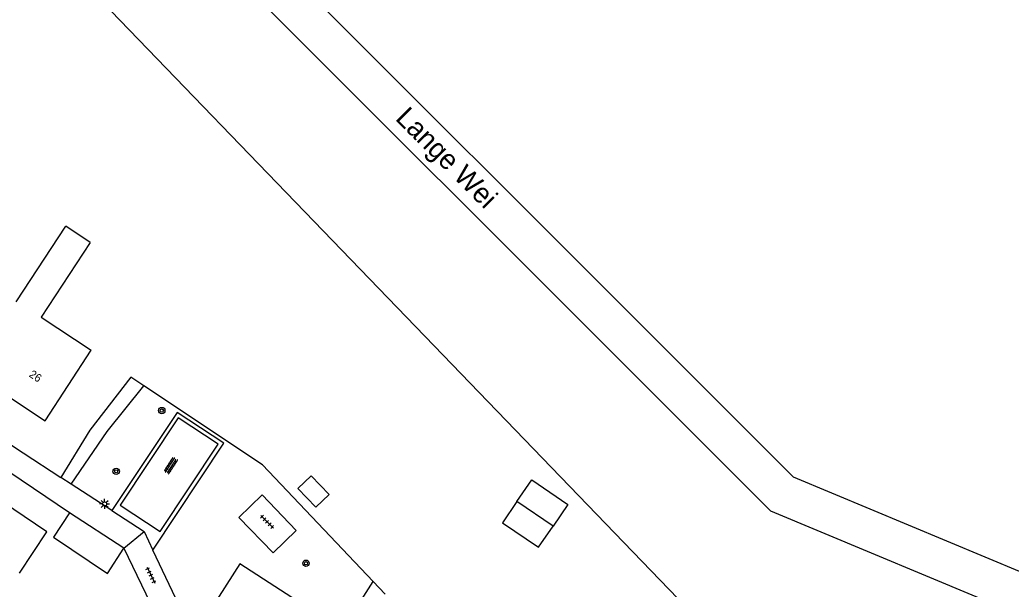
# Model space of a CAD drawing. Extents: x 136000 to 141014, y 402000 to 403500.
# Drawn here: x 138520.3 to 138644, y 402916.2 to 402987.2 of the extents above; entities that cross this region are included whole.
import ezdxf

# ---------------------------------------------------------------- set-up
doc = ezdxf.new("R2010")
doc.units = 0
for name, color, linetype in [('gg-afsc-erfafscheiding', 7, 'Continuous'), ('gg-anno-huisnummerreeks BGT', 7, 'Continuous'), ('gg-anno-openbare ruimte label', 7, 'Continuous'), ('gg-bbg-bijgebouw', 7, 'Continuous'), ('gg-bbg-gedigitaliseerde bebouwing', 7, 'Continuous'), ('gg-bbg-gedigitaliseerde bijgebouw', 7, 'Continuous'), ('gg-bbg-hoofdgebouw', 7, 'Continuous'), ('gg-bbg-luifel en loopbrug', 7, 'Continuous'), ('gg-knt-bronhoudergrens', 7, 'Continuous'), ('gg-knt-onverhard', 7, 'Continuous'), ('gg-knt-plantopografie kant verharding', 7, 'Continuous'), ('gg-knt-verharding', 7, 'Continuous'), ('gt-grn-groengrens', 7, 'Continuous'), ('gt-grn-weggrens', 7, 'Continuous'), ('gt-symb-boom', 7, 'Continuous'), ('gt-symb-lichtmast', 7, 'Continuous'), ('gt-symb-overige verharding', 7, 'Continuous'), ('gt-symb-tegel verharding', 7, 'Continuous')]:
    doc.layers.add(name, color=color, linetype=linetype)

# ---------------------------------------------------------------- blocks, each defined once
blk = doc.blocks.new('gt0-LMAST')
at = {"layer": 'gt-symb-lichtmast'}
for p, q in [((-0.18, 0.17), (-0.45, 0.44)), ((0, 0.25), (0, 0.62)), ((0.17, 0.17), (0.44, 0.44)), ((-0.25, 0), (-0.63, 0)), ((-0.18, -0.18), (-0.45, -0.45)), ((0, -0.25), (0, -0.63)), ((0.44, -0.45), (0.17, -0.18)), ((0.25, 0), (0.62, 0))]:
    blk.add_line(p, q, dxfattribs=at)
blk.add_circle((0, 0), 0.25, dxfattribs=at)
blk = doc.blocks.new('gt0-BOOM')
at = {"layer": 'gt-symb-boom'}
for radius in [0.4, 0.2]:
    blk.add_circle((0, 0), radius, dxfattribs=at)
blk = doc.blocks.new('gt0-OVH')
at = {"layer": 'gt-symb-overige verharding'}
for points in [[(-0.97, 0.3), (-0.97, 0.31), (-0.96, 0.32), (-0.97, 0.33), (-0.97, 0.34), (-0.98, 0.35), (-0.99, 0.35), (-1, 0.36), (-1.01, 0.35), (-1.02, 0.35), (-1.03, 0.34), (-1.03, 0.33), (-1.04, 0.32), (-1.03, 0.31), (-1.03, 0.3), (-1.02, 0.29), (-1.01, 0.29), (-1, 0.28), (-0.99, 0.29), (-0.98, 0.29)], [(-0.87, 0.11), (-0.87, 0.12), (-0.86, 0.13), (-0.87, 0.14), (-0.87, 0.15), (-0.88, 0.16), (-0.89, 0.16), (-0.9, 0.16), (-0.91, 0.16), (-0.92, 0.16), (-0.93, 0.15), (-0.93, 0.14), (-0.94, 0.13), (-0.93, 0.12), (-0.93, 0.11), (-0.92, 0.1), (-0.91, 0.09), (-0.9, 0.09), (-0.89, 0.09), (-0.88, 0.1)], [(-0.77, 0.3), (-0.77, 0.31), (-0.76, 0.32), (-0.77, 0.33), (-0.77, 0.34), (-0.78, 0.35), (-0.79, 0.35), (-0.8, 0.36), (-0.81, 0.35), (-0.82, 0.35), (-0.83, 0.34), (-0.83, 0.33), (-0.84, 0.32), (-0.83, 0.31), (-0.83, 0.3), (-0.82, 0.29), (-0.81, 0.29), (-0.8, 0.28), (-0.79, 0.29), (-0.78, 0.29)], [(-0.67, 0.11), (-0.67, 0.12), (-0.66, 0.13), (-0.67, 0.14), (-0.67, 0.15), (-0.68, 0.16), (-0.69, 0.16), (-0.7, 0.16), (-0.71, 0.16), (-0.72, 0.16), (-0.73, 0.15), (-0.73, 0.14), (-0.74, 0.13), (-0.73, 0.12), (-0.73, 0.11), (-0.72, 0.1), (-0.71, 0.09), (-0.7, 0.09), (-0.69, 0.09), (-0.68, 0.1)], [(-0.57, 0.3), (-0.57, 0.31), (-0.56, 0.32), (-0.57, 0.33), (-0.57, 0.34), (-0.58, 0.35), (-0.59, 0.35), (-0.6, 0.36), (-0.61, 0.35), (-0.62, 0.35), (-0.63, 0.34), (-0.63, 0.33), (-0.64, 0.32), (-0.63, 0.31), (-0.63, 0.3), (-0.62, 0.29), (-0.61, 0.29), (-0.6, 0.28), (-0.59, 0.29), (-0.58, 0.29)], [(-0.47, 0.11), (-0.47, 0.12), (-0.46, 0.13), (-0.47, 0.14), (-0.47, 0.15), (-0.48, 0.16), (-0.49, 0.16), (-0.5, 0.16), (-0.51, 0.16), (-0.52, 0.16), (-0.53, 0.15), (-0.53, 0.14), (-0.54, 0.13), (-0.53, 0.12), (-0.53, 0.11), (-0.52, 0.1), (-0.51, 0.09), (-0.5, 0.09), (-0.49, 0.09), (-0.48, 0.1)], [(-0.37, 0.3), (-0.37, 0.31), (-0.36, 0.32), (-0.37, 0.33), (-0.37, 0.34), (-0.38, 0.35), (-0.39, 0.35), (-0.4, 0.36), (-0.41, 0.35), (-0.42, 0.35), (-0.43, 0.34), (-0.43, 0.33), (-0.44, 0.32), (-0.43, 0.31), (-0.43, 0.3), (-0.42, 0.29), (-0.41, 0.29), (-0.4, 0.28), (-0.39, 0.29), (-0.38, 0.29)], [(-0.27, 0.11), (-0.27, 0.12), (-0.26, 0.13), (-0.27, 0.14), (-0.27, 0.15), (-0.28, 0.16), (-0.29, 0.16), (-0.3, 0.16), (-0.31, 0.16), (-0.32, 0.16), (-0.33, 0.15), (-0.33, 0.14), (-0.34, 0.13), (-0.33, 0.12), (-0.33, 0.11), (-0.32, 0.1), (-0.31, 0.09), (-0.3, 0.09), (-0.29, 0.09), (-0.28, 0.1)], [(-0.17, 0.3), (-0.17, 0.31), (-0.16, 0.32), (-0.17, 0.33), (-0.17, 0.34), (-0.18, 0.35), (-0.19, 0.35), (-0.2, 0.36), (-0.21, 0.35), (-0.22, 0.35), (-0.23, 0.34), (-0.23, 0.33), (-0.24, 0.32), (-0.23, 0.31), (-0.23, 0.3), (-0.22, 0.29), (-0.21, 0.29), (-0.2, 0.28), (-0.19, 0.29), (-0.18, 0.29)], [(-0.07, 0.11), (-0.07, 0.12), (-0.06, 0.13), (-0.07, 0.14), (-0.07, 0.15), (-0.08, 0.16), (-0.09, 0.16), (-0.1, 0.16), (-0.11, 0.16), (-0.12, 0.16), (-0.13, 0.15), (-0.13, 0.14), (-0.14, 0.13), (-0.13, 0.12), (-0.13, 0.11), (-0.12, 0.1), (-0.11, 0.09), (-0.1, 0.09), (-0.09, 0.09), (-0.08, 0.1)], [(0.03, 0.3), (0.03, 0.31), (0.04, 0.32), (0.03, 0.33), (0.03, 0.34), (0.02, 0.35), (0.01, 0.35), (0, 0.36), (-0.01, 0.35), (-0.02, 0.35), (-0.03, 0.34), (-0.03, 0.33), (-0.04, 0.32), (-0.03, 0.31), (-0.03, 0.3), (-0.02, 0.29), (-0.01, 0.29), (0, 0.28), (0.01, 0.29), (0.02, 0.29)], [(0.13, 0.11), (0.13, 0.12), (0.14, 0.13), (0.13, 0.14), (0.13, 0.15), (0.12, 0.16), (0.11, 0.16), (0.1, 0.16), (0.09, 0.16), (0.08, 0.16), (0.07, 0.15), (0.07, 0.14), (0.06, 0.13), (0.07, 0.12), (0.07, 0.11), (0.08, 0.1), (0.09, 0.09), (0.1, 0.09), (0.11, 0.09), (0.12, 0.1)], [(0.23, 0.3), (0.23, 0.31), (0.24, 0.32), (0.23, 0.33), (0.23, 0.34), (0.22, 0.35), (0.21, 0.35), (0.2, 0.36), (0.19, 0.35), (0.18, 0.35), (0.17, 0.34), (0.17, 0.33), (0.16, 0.32), (0.17, 0.31), (0.17, 0.3), (0.18, 0.29), (0.19, 0.29), (0.2, 0.28), (0.21, 0.29), (0.22, 0.29)], [(0.33, 0.11), (0.33, 0.12), (0.34, 0.13), (0.33, 0.14), (0.33, 0.15), (0.32, 0.16), (0.31, 0.16), (0.3, 0.16), (0.29, 0.16), (0.28, 0.16), (0.27, 0.15), (0.27, 0.14), (0.26, 0.13), (0.27, 0.12), (0.27, 0.11), (0.28, 0.1), (0.29, 0.09), (0.3, 0.09), (0.31, 0.09), (0.32, 0.1)], [(0.43, 0.3), (0.43, 0.31), (0.44, 0.32), (0.43, 0.33), (0.43, 0.34), (0.42, 0.35), (0.41, 0.35), (0.4, 0.36), (0.39, 0.35), (0.38, 0.35), (0.37, 0.34), (0.37, 0.33), (0.36, 0.32), (0.37, 0.31), (0.37, 0.3), (0.38, 0.29), (0.39, 0.29), (0.4, 0.28), (0.41, 0.29), (0.42, 0.29)], [(0.53, 0.11), (0.53, 0.12), (0.54, 0.13), (0.53, 0.14), (0.53, 0.15), (0.52, 0.16), (0.51, 0.16), (0.5, 0.16), (0.49, 0.16), (0.48, 0.16), (0.47, 0.15), (0.47, 0.14), (0.46, 0.13), (0.47, 0.12), (0.47, 0.11), (0.48, 0.1), (0.49, 0.09), (0.5, 0.09), (0.51, 0.09), (0.52, 0.1)], [(0.63, 0.3), (0.63, 0.31), (0.64, 0.32), (0.63, 0.33), (0.63, 0.34), (0.62, 0.35), (0.61, 0.35), (0.6, 0.36), (0.59, 0.35), (0.58, 0.35), (0.57, 0.34), (0.57, 0.33), (0.56, 0.32), (0.57, 0.31), (0.57, 0.3), (0.58, 0.29), (0.59, 0.29), (0.6, 0.28), (0.61, 0.29), (0.62, 0.29)], [(0.73, 0.11), (0.73, 0.12), (0.74, 0.13), (0.73, 0.14), (0.73, 0.15), (0.72, 0.16), (0.71, 0.16), (0.7, 0.16), (0.69, 0.16), (0.68, 0.16), (0.67, 0.15), (0.67, 0.14), (0.66, 0.13), (0.67, 0.12), (0.67, 0.11), (0.68, 0.1), (0.69, 0.09), (0.7, 0.09), (0.71, 0.09), (0.72, 0.1)], [(0.83, 0.3), (0.83, 0.31), (0.84, 0.32), (0.83, 0.33), (0.83, 0.34), (0.82, 0.35), (0.81, 0.35), (0.8, 0.36), (0.79, 0.35), (0.78, 0.35), (0.77, 0.34), (0.77, 0.33), (0.76, 0.32), (0.77, 0.31), (0.77, 0.3), (0.78, 0.29), (0.79, 0.29), (0.8, 0.28), (0.81, 0.29), (0.82, 0.29)], [(0.93, 0.11), (0.93, 0.12), (0.94, 0.13), (0.93, 0.14), (0.93, 0.15), (0.92, 0.16), (0.91, 0.16), (0.9, 0.16), (0.89, 0.16), (0.88, 0.16), (0.87, 0.15), (0.87, 0.14), (0.86, 0.13), (0.87, 0.12), (0.87, 0.11), (0.88, 0.1), (0.89, 0.09), (0.9, 0.09), (0.91, 0.09), (0.92, 0.1)], [(1.03, 0.3), (1.03, 0.31), (1.04, 0.32), (1.03, 0.33), (1.03, 0.34), (1.02, 0.35), (1.01, 0.35), (1, 0.36), (0.99, 0.35), (0.98, 0.35), (0.97, 0.34), (0.97, 0.33), (0.96, 0.32), (0.97, 0.31), (0.97, 0.3), (0.98, 0.29), (0.99, 0.29), (1, 0.28), (1.01, 0.29), (1.02, 0.29)], [(-0.97, -0.14), (-0.97, -0.13), (-0.96, -0.12), (-0.97, -0.11), (-0.97, -0.1), (-0.98, -0.09), (-0.99, -0.09), (-1, -0.08), (-1.01, -0.09), (-1.02, -0.09), (-1.03, -0.1), (-1.03, -0.11), (-1.04, -0.12), (-1.03, -0.13), (-1.03, -0.14), (-1.02, -0.15), (-1.01, -0.15), (-1, -0.16), (-0.99, -0.15), (-0.98, -0.15)], [(-0.87, -0.33), (-0.87, -0.32), (-0.86, -0.31), (-0.87, -0.3), (-0.87, -0.29), (-0.88, -0.28), (-0.89, -0.28), (-0.9, -0.28), (-0.91, -0.28), (-0.92, -0.28), (-0.93, -0.29), (-0.93, -0.3), (-0.94, -0.31), (-0.93, -0.32), (-0.93, -0.33), (-0.92, -0.34), (-0.91, -0.35), (-0.9, -0.35), (-0.89, -0.35), (-0.88, -0.34)], [(-0.77, -0.14), (-0.77, -0.13), (-0.76, -0.12), (-0.77, -0.11), (-0.77, -0.1), (-0.78, -0.09), (-0.79, -0.09), (-0.8, -0.08), (-0.81, -0.09), (-0.82, -0.09), (-0.83, -0.1), (-0.83, -0.11), (-0.84, -0.12), (-0.83, -0.13), (-0.83, -0.14), (-0.82, -0.15), (-0.81, -0.15), (-0.8, -0.16), (-0.79, -0.15), (-0.78, -0.15)], [(-0.67, -0.33), (-0.67, -0.32), (-0.66, -0.31), (-0.67, -0.3), (-0.67, -0.29), (-0.68, -0.28), (-0.69, -0.28), (-0.7, -0.28), (-0.71, -0.28), (-0.72, -0.28), (-0.73, -0.29), (-0.73, -0.3), (-0.74, -0.31), (-0.73, -0.32), (-0.73, -0.33), (-0.72, -0.34), (-0.71, -0.35), (-0.7, -0.35), (-0.69, -0.35), (-0.68, -0.34)], [(-0.57, -0.14), (-0.57, -0.13), (-0.56, -0.12), (-0.57, -0.11), (-0.57, -0.1), (-0.58, -0.09), (-0.59, -0.09), (-0.6, -0.08), (-0.61, -0.09), (-0.62, -0.09), (-0.63, -0.1), (-0.63, -0.11), (-0.64, -0.12), (-0.63, -0.13), (-0.63, -0.14), (-0.62, -0.15), (-0.61, -0.15), (-0.6, -0.16), (-0.59, -0.15), (-0.58, -0.15)], [(-0.47, -0.33), (-0.47, -0.32), (-0.46, -0.31), (-0.47, -0.3), (-0.47, -0.29), (-0.48, -0.28), (-0.49, -0.28), (-0.5, -0.28), (-0.51, -0.28), (-0.52, -0.28), (-0.53, -0.29), (-0.53, -0.3), (-0.54, -0.31), (-0.53, -0.32), (-0.53, -0.33), (-0.52, -0.34), (-0.51, -0.35), (-0.5, -0.35), (-0.49, -0.35), (-0.48, -0.34)], [(-0.37, -0.14), (-0.37, -0.13), (-0.36, -0.12), (-0.37, -0.11), (-0.37, -0.1), (-0.38, -0.09), (-0.39, -0.09), (-0.4, -0.08), (-0.41, -0.09), (-0.42, -0.09), (-0.43, -0.1), (-0.43, -0.11), (-0.44, -0.12), (-0.43, -0.13), (-0.43, -0.14), (-0.42, -0.15), (-0.41, -0.15), (-0.4, -0.16), (-0.39, -0.15), (-0.38, -0.15)], [(-0.27, -0.33), (-0.27, -0.32), (-0.26, -0.31), (-0.27, -0.3), (-0.27, -0.29), (-0.28, -0.28), (-0.29, -0.28), (-0.3, -0.28), (-0.31, -0.28), (-0.32, -0.28), (-0.33, -0.29), (-0.33, -0.3), (-0.34, -0.31), (-0.33, -0.32), (-0.33, -0.33), (-0.32, -0.34), (-0.31, -0.35), (-0.3, -0.35), (-0.29, -0.35), (-0.28, -0.34)], [(-0.17, -0.14), (-0.17, -0.13), (-0.16, -0.12), (-0.17, -0.11), (-0.17, -0.1), (-0.18, -0.09), (-0.19, -0.09), (-0.2, -0.08), (-0.21, -0.09), (-0.22, -0.09), (-0.23, -0.1), (-0.23, -0.11), (-0.24, -0.12), (-0.23, -0.13), (-0.23, -0.14), (-0.22, -0.15), (-0.21, -0.15), (-0.2, -0.16), (-0.19, -0.15), (-0.18, -0.15)], [(-0.07, -0.33), (-0.07, -0.32), (-0.06, -0.31), (-0.07, -0.3), (-0.07, -0.29), (-0.08, -0.28), (-0.09, -0.28), (-0.1, -0.28), (-0.11, -0.28), (-0.12, -0.28), (-0.13, -0.29), (-0.13, -0.3), (-0.14, -0.31), (-0.13, -0.32), (-0.13, -0.33), (-0.12, -0.34), (-0.11, -0.35), (-0.1, -0.35), (-0.09, -0.35), (-0.08, -0.34)], [(0.03, -0.14), (0.03, -0.13), (0.04, -0.12), (0.03, -0.11), (0.03, -0.1), (0.02, -0.09), (0.01, -0.09), (0, -0.08), (-0.01, -0.09), (-0.02, -0.09), (-0.03, -0.1), (-0.03, -0.11), (-0.04, -0.12), (-0.03, -0.13), (-0.03, -0.14), (-0.02, -0.15), (-0.01, -0.15), (0, -0.16), (0.01, -0.15), (0.02, -0.15)], [(0.13, -0.33), (0.13, -0.32), (0.14, -0.31), (0.13, -0.3), (0.13, -0.29), (0.12, -0.28), (0.11, -0.28), (0.1, -0.28), (0.09, -0.28), (0.08, -0.28), (0.07, -0.29), (0.07, -0.3), (0.06, -0.31), (0.07, -0.32), (0.07, -0.33), (0.08, -0.34), (0.09, -0.35), (0.1, -0.35), (0.11, -0.35), (0.12, -0.34)], [(0.23, -0.14), (0.23, -0.13), (0.24, -0.12), (0.23, -0.11), (0.23, -0.1), (0.22, -0.09), (0.21, -0.09), (0.2, -0.08), (0.19, -0.09), (0.18, -0.09), (0.17, -0.1), (0.17, -0.11), (0.16, -0.12), (0.17, -0.13), (0.17, -0.14), (0.18, -0.15), (0.19, -0.15), (0.2, -0.16), (0.21, -0.15), (0.22, -0.15)], [(0.33, -0.33), (0.33, -0.32), (0.34, -0.31), (0.33, -0.3), (0.33, -0.29), (0.32, -0.28), (0.31, -0.28), (0.3, -0.28), (0.29, -0.28), (0.28, -0.28), (0.27, -0.29), (0.27, -0.3), (0.26, -0.31), (0.27, -0.32), (0.27, -0.33), (0.28, -0.34), (0.29, -0.35), (0.3, -0.35), (0.31, -0.35), (0.32, -0.34)], [(0.43, -0.14), (0.43, -0.13), (0.44, -0.12), (0.43, -0.11), (0.43, -0.1), (0.42, -0.09), (0.41, -0.09), (0.4, -0.08), (0.39, -0.09), (0.38, -0.09), (0.37, -0.1), (0.37, -0.11), (0.36, -0.12), (0.37, -0.13), (0.37, -0.14), (0.38, -0.15), (0.39, -0.15), (0.4, -0.16), (0.41, -0.15), (0.42, -0.15)], [(0.53, -0.33), (0.53, -0.32), (0.54, -0.31), (0.53, -0.3), (0.53, -0.29), (0.52, -0.28), (0.51, -0.28), (0.5, -0.28), (0.49, -0.28), (0.48, -0.28), (0.47, -0.29), (0.47, -0.3), (0.46, -0.31), (0.47, -0.32), (0.47, -0.33), (0.48, -0.34), (0.49, -0.35), (0.5, -0.35), (0.51, -0.35), (0.52, -0.34)], [(0.63, -0.14), (0.63, -0.13), (0.64, -0.12), (0.63, -0.11), (0.63, -0.1), (0.62, -0.09), (0.61, -0.09), (0.6, -0.08), (0.59, -0.09), (0.58, -0.09), (0.57, -0.1), (0.57, -0.11), (0.56, -0.12), (0.57, -0.13), (0.57, -0.14), (0.58, -0.15), (0.59, -0.15), (0.6, -0.16), (0.61, -0.15), (0.62, -0.15)], [(0.73, -0.33), (0.73, -0.32), (0.74, -0.31), (0.73, -0.3), (0.73, -0.29), (0.72, -0.28), (0.71, -0.28), (0.7, -0.28), (0.69, -0.28), (0.68, -0.28), (0.67, -0.29), (0.67, -0.3), (0.66, -0.31), (0.67, -0.32), (0.67, -0.33), (0.68, -0.34), (0.69, -0.35), (0.7, -0.35), (0.71, -0.35), (0.72, -0.34)], [(0.83, -0.14), (0.83, -0.13), (0.84, -0.12), (0.83, -0.11), (0.83, -0.1), (0.82, -0.09), (0.81, -0.09), (0.8, -0.08), (0.79, -0.09), (0.78, -0.09), (0.77, -0.1), (0.77, -0.11), (0.76, -0.12), (0.77, -0.13), (0.77, -0.14), (0.78, -0.15), (0.79, -0.15), (0.8, -0.16), (0.81, -0.15), (0.82, -0.15)], [(0.93, -0.33), (0.93, -0.32), (0.94, -0.31), (0.93, -0.3), (0.93, -0.29), (0.92, -0.28), (0.91, -0.28), (0.9, -0.28), (0.89, -0.28), (0.88, -0.28), (0.87, -0.29), (0.87, -0.3), (0.86, -0.31), (0.87, -0.32), (0.87, -0.33), (0.88, -0.34), (0.89, -0.35), (0.9, -0.35), (0.91, -0.35), (0.92, -0.34)], [(1.03, -0.14), (1.03, -0.13), (1.04, -0.12), (1.03, -0.11), (1.03, -0.1), (1.02, -0.09), (1.01, -0.09), (1, -0.08), (0.99, -0.09), (0.98, -0.09), (0.97, -0.1), (0.97, -0.11), (0.96, -0.12), (0.97, -0.13), (0.97, -0.14), (0.98, -0.15), (0.99, -0.15), (1, -0.16), (1.01, -0.15), (1.02, -0.15)]]:
    blk.add_lwpolyline(points, close=True, dxfattribs=at)
blk = doc.blocks.new('gt0-TEG1')
at = {"layer": 'gt-symb-tegel verharding'}
for p, q in [((-1.12, 0), (1.12, 0)), ((-0.9, -0.25), (-0.9, 0.25)), ((-0.45, -0.25), (-0.45, 0.25)), ((0, -0.25), (0, 0.25)), ((0.45, -0.25), (0.45, 0.25)), ((0.9, -0.25), (0.9, 0.25))]:
    blk.add_line(p, q, dxfattribs=at)

msp = doc.modelspace()

# ---------------------------------------------------------------- linework, layer by layer
at = {"layer": 'gg-afsc-erfafscheiding'}
msp.add_line((138565.91, 402915.58), (138564.42, 402917.15), dxfattribs=at)
for points in [[(138535.8, 402941.56), (138534.16, 402942.64), (138529.07, 402936.05)], [(138564.42, 402917.15), (138550.6, 402931.73), (138535.8, 402941.56)]]:
    msp.add_lwpolyline(points, dxfattribs=at)
at = {"layer": 'gg-bbg-bijgebouw'}
msp.add_line((138533.31, 402921.32), (138526.54, 402925.71), dxfattribs=at)
msp.add_lwpolyline([(138526.54, 402925.71), (138524.53, 402922.71), (138531.27, 402918.18), (138533.31, 402921.32)], dxfattribs=at)
at = {"layer": 'gg-bbg-gedigitaliseerde bebouwing'}
for p, q in [((138519.87, 402952.06), (138526.09, 402961.49)), ((138529.11, 402959.47), (138526.09, 402961.49)), ((138520.28, 402918.21), (138523.72, 402923.36))]:
    msp.add_line(p, q, dxfattribs=at)
at = {"layer": 'gg-bbg-gedigitaliseerde bijgebouw'}
msp.add_line((138586.83, 402924.07), (138582.33, 402927.13), dxfattribs=at)
for points in [[(138555.01, 402928.76), (138557.26, 402926.42), (138558.91, 402928), (138556.66, 402930.34), (138555.01, 402928.76)], [(138582.33, 402927.13), (138584.17, 402929.85), (138588.67, 402926.79), (138586.83, 402924.07)]]:
    msp.add_lwpolyline(points, dxfattribs=at)
at = {"layer": 'gg-bbg-hoofdgebouw'}
for p, q in [((138523.49, 402937.22), (138529.23, 402946.02)), ((138516.79, 402941.63), (138523.49, 402937.22))]:
    msp.add_line(p, q, dxfattribs=at)
for points in [[(138529.11, 402959.47), (138522.98, 402950.12), (138529.23, 402946.02)], [(138523.72, 402923.36), (138516.71, 402928.04), (138514.93, 402925.38), (138513.15, 402926.56), (138511.42, 402923.96)]]:
    msp.add_lwpolyline(points, dxfattribs=at)
at = {"layer": 'gg-bbg-luifel en loopbrug'}
msp.add_lwpolyline([(138582.33, 402927.13), (138580.53, 402924.48), (138585.03, 402921.43), (138586.83, 402924.07)], dxfattribs=at)
at = {"layer": 'gg-knt-bronhoudergrens'}
msp.add_lwpolyline([(138491.62, 403030.37), (138519.01, 403001.53), (138570.86, 402947.75), (138622.72, 402893.97), (138597.85, 402833.81)], dxfattribs=at)
at = {"layer": 'gg-knt-onverhard'}
msp.add_lwpolyline([(138543.29, 402912.33), (138552.6, 402906.12), (138557.22, 402913.24), (138547.77, 402919.37), (138543.29, 402912.33)], dxfattribs=at)
at = {"layer": 'gg-knt-plantopografie kant verharding'}
for points in [[(138536.52, 403010.51), (138616.79, 402930.22), (138645.46, 402918.24)], [(138531.22, 403008.74), (138613.95, 402925.98), (138645.82, 402912.67)]]:
    msp.add_lwpolyline(points, dxfattribs=at)
at = {"layer": 'gg-knt-verharding'}
for p, q in [((138526.54, 402925.71), (138512.77, 402935.04)), ((138520.76, 402933.21), (138525.45, 402930.15)), ((138526.73, 402929.32), (138525.45, 402930.15)), ((138531.8, 402926.02), (138526.73, 402929.32)), ((138533.31, 402921.32), (138548.51, 402889.65)), ((138549.64, 402894.33), (138536.93, 402921.07))]:
    msp.add_line(p, q, dxfattribs=at)
for points in [[(138536.93, 402921.07), (138545.79, 402934.44), (138539.96, 402938.26), (138531.8, 402926.02)], [(138514.73, 402937.85), (138514.41, 402937.41), (138520.76, 402933.21)], [(138545.09, 402934.3), (138540.08, 402937.59), (138532.84, 402926.67), (138537.82, 402923.41), (138545.09, 402934.3)], [(138551.95, 402920.74), (138554.81, 402923.53), (138550.55, 402927.96), (138547.65, 402925.14), (138551.95, 402920.74)]]:
    msp.add_lwpolyline(points, dxfattribs=at)
at = {"layer": 'gt-grn-groengrens'}
for p, q in [((138529.07, 402936.05), (138525.45, 402930.15)), ((138549.64, 402894.33), (138564.42, 402917.15))]:
    msp.add_line(p, q, dxfattribs=at)
msp.add_lwpolyline([(138526.73, 402929.32), (138531.24, 402935.87), (138535.8, 402941.56)], dxfattribs=at)
at = {"layer": 'gt-grn-weggrens'}
for p, q in [((138531.8, 402926.02), (138535.83, 402923.39)), ((138533.31, 402921.32), (138535.83, 402923.39)), ((138535.83, 402923.39), (138536.93, 402921.07))]:
    msp.add_line(p, q, dxfattribs=at)

# ---------------------------------------------------------------- block references
at = {"layer": 'gt-symb-boom'}
for p in [(138538.04, 402938.49), (138532.35, 402930.91), (138556.02, 402919.44)]:
    msp.add_blockref('gt0-BOOM', p, dxfattribs=at)
at = {"layer": 'gt-symb-lichtmast'}
msp.add_blockref('gt0-LMAST', (138530.91, 402926.84), dxfattribs=at)
at = {"layer": 'gt-symb-overige verharding', "rotation": -122.75243944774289}
msp.add_blockref('gt0-OVH', (138539.17, 402931.63), dxfattribs=at)
at = {"layer": 'gt-symb-tegel verharding'}
for p, rotation in [((138551.17, 402924.61), 135), ((138536.68, 402917.96), -64.58839927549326)]:
    msp.add_blockref('gt0-TEG1', p, dxfattribs=dict(at, rotation=rotation))

# ---------------------------------------------------------------- texts
at = {"layer": 'gg-anno-huisnummerreeks BGT'}
msp.add_text('26', height=1, rotation=326.6, dxfattribs=at).set_placement((138521.4, 402942.78))
at = {"layer": 'gg-anno-openbare ruimte label'}
msp.add_text('Lange Wei', height=2.5, rotation=315, dxfattribs=at).set_placement((138567.06, 402974.81))

doc.saveas('drawing.dxf')
